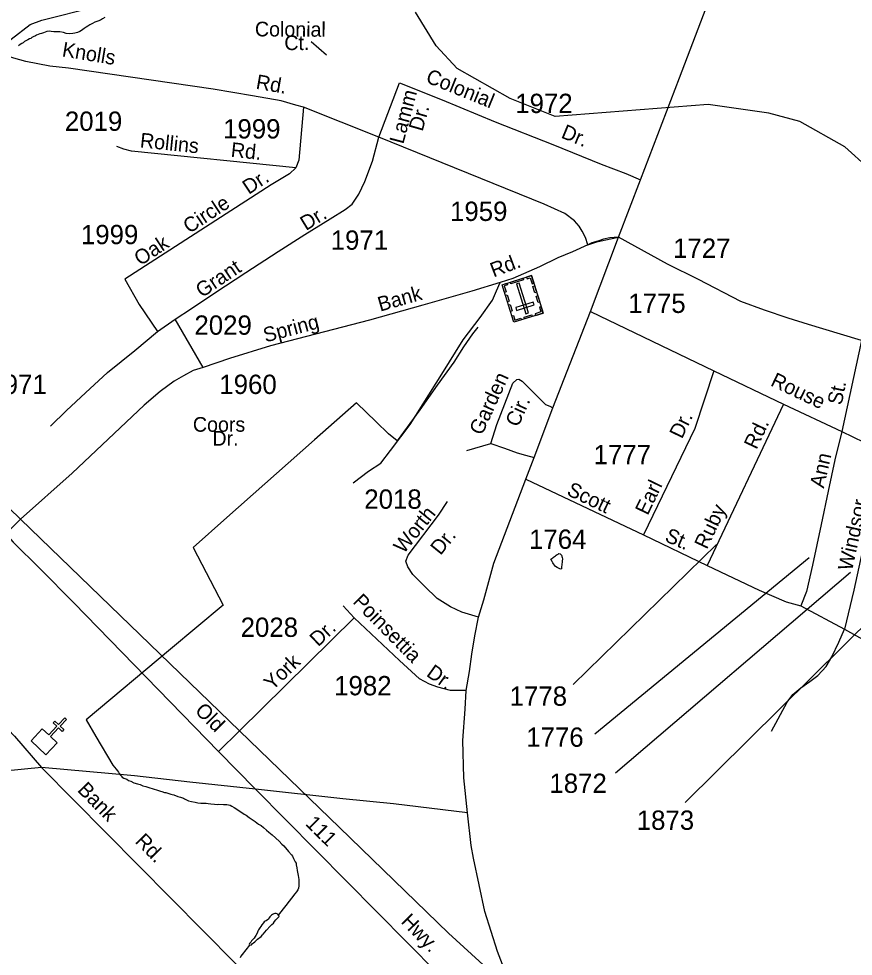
# Model space of a CAD drawing. Extents: x 2260773 to 2342389, y 552869 to 618546.
# Drawn here: x 2316600 to 2322004, y 569925 to 575994 of the extents above; entities that cross this region are included whole.
import ezdxf

# ---------------------------------------------------------------- set-up
doc = ezdxf.new("R2010")
doc.units = 0
for name, color, linetype in [('Exist Boundary Political Urban Extension UEB', 7, 'Continuous'), ('Exist Cultural Cemetery CELL', 7, 'Continuous'), ('Exist Cultural Church CELL', 7, 'Continuous'), ('Exist Hydrographic Misc Water Feature', 7, 'Continuous'), ('Exist Road Non-System Type 51', 7, 'Continuous'), ('Exist Road Non-System Type 51 Label', 7, 'Continuous'), ('Exist Road Primary NC Attributed', 7, 'Continuous'), ('Exist Road Secondary Type 51 Attributed', 7, 'Continuous'), ('Exist Road Secondary Type 51 Label', 7, 'Continuous'), ('Exist Road Secondary Type 51 Number Label', 7, 'Continuous')]:
    doc.layers.add(name, color=color, linetype=linetype)

msp = doc.modelspace()

# ---------------------------------------------------------------- linework, layer by layer
at = {"layer": 'Exist Boundary Political Urban Extension UEB'}
for p, q in [((2315604, 573728.1), (2316611.8, 572753.6)), ((2316611.8, 572753.6), (2318029.1, 571383.1)), ((2318029.1, 571383.1), (2318676.1, 570757.5))]:
    msp.add_line(p, q, dxfattribs=at)
msp.add_lwpolyline([(2318676.1, 570757.5), (2319383.1, 570073.9), (2319806.8, 569688.8)], dxfattribs=at)
at = {"layer": 'Exist Cultural Cemetery CELL'}
for points in [[(2319995.8, 574088.4), (2319805.9, 574028.7), (2319729.6, 574271.7), (2319919.5, 574331.3)], [(2319888, 574321.4), (2319891.4, 574310.4), (2319912.4, 574317), (2319924.5, 574278.5), (2319935.2, 574281.8), (2319919.6, 574331.3)], [(2319761.2, 574281.6), (2319764.6, 574270.6), (2319743.7, 574264), (2319755.8, 574225.5), (2319745.2, 574222.2), (2319729.6, 574271.7)], [(2319868.2, 574303.2), (2319787.2, 574277.7), (2319783.8, 574288.6), (2319864.7, 574314)], [(2319883.1, 574083.7), (2319900.9, 574089.3), (2319840.1, 574282.8), (2319822.3, 574277.2)], [(2319940.5, 574264.6), (2319953.5, 574223.3), (2319942.6, 574219.9), (2319929.7, 574261.2)], [(2319762.1, 574206.1), (2319775.1, 574164.8), (2319764.2, 574161.4), (2319751.2, 574202.7)], [(2319936.5, 574141.1), (2319930.9, 574158.9), (2319818.6, 574123.6), (2319824.2, 574105.8)], [(2319960.7, 574200.5), (2319973.6, 574159.2), (2319962.8, 574155.8), (2319949.8, 574197.1)], [(2319781.8, 574143.2), (2319794.8, 574101.9), (2319784, 574098.5), (2319771, 574139.8)], [(2319982.9, 574129.7), (2319972, 574126.3), (2319981.7, 574095.6), (2319943, 574083.5), (2319946.3, 574072.9), (2319995.8, 574088.4)], [(2319792.9, 574070.1), (2319803.7, 574073.5), (2319813.3, 574042.8), (2319852, 574055), (2319855.4, 574044.3), (2319805.8, 574028.8)], [(2319925.2, 574066.2), (2319875.7, 574050.7), (2319872.3, 574061.6), (2319921.8, 574077.1)]]:
    msp.add_lwpolyline(points, close=True, dxfattribs=at)
at = {"layer": 'Exist Cultural Church CELL'}
msp.add_lwpolyline([(2316752.3, 571396.4), (2316794, 571357.7), (2316845.9, 571413.4), (2316822.5, 571435.2), (2316833.3, 571446.9), (2316856.8, 571425.1), (2316897.7, 571469.2), (2316909.5, 571458.2), (2316868.5, 571414.2), (2316891.9, 571392.4), (2316881, 571380.7), (2316857.6, 571402.5), (2316805.8, 571346.8), (2316847.9, 571307.4), (2316775.4, 571229.5), (2316679.8, 571318.4)], close=True, dxfattribs=at)
at = {"layer": 'Exist Hydrographic Misc Water Feature'}
for points in [[(2313734.3, 573269.6), (2313691.2, 573409), (2313688.4, 573609.2), (2313769.4, 573884.7), (2313850.4, 574052.1), (2313973.2, 574214.6), (2314451.4, 574716.3), (2314608.2, 574853.8), (2314699.3, 574919.9), (2314765.3, 574971.8), (2315021.2, 575182.3), (2315261.3, 575316.7), (2316042.3, 575630.7), (2316170.4, 575687.9), (2316365.9, 575763.4), (2316423.1, 575787.4), (2316496.3, 575825.2), (2316551.1, 575861.8), (2316674.6, 575955.6), (2316748.9, 575985.4), (2317093.3, 576070), (2317391.4, 576239.6), (2317465.4, 576314.7)], [(2324449.5, 575149.6), (2324425.5, 575056.7), (2324197.5, 574588.1), (2324132.5, 574496.9), (2323998.4, 574478.4), (2322632.5, 574482.2), (2322515.5, 574546.4), (2322355.5, 574710.6), (2322287.4, 574835.9), (2322102.5, 575025.3), (2321950.3, 575163.6), (2321657.5, 575328.9), (2321457.4, 575383.2), (2321065.3, 575439.5), (2320074.3, 575360.1), (2319781.3, 575476.3), (2319438.4, 575672.4), (2319303.3, 575817.9), (2319168.4, 576035.6)], [(2317158.3, 576001.5), (2317142.1, 575993.4), (2317128.3, 575984.9), (2317112.3, 575978.8), (2317092.2, 575970.4), (2317076.6, 575962.6), (2317060.7, 575954.1), (2317046.7, 575946.1), (2317036.7, 575939.9), (2317023.1, 575929.8), (2317006.9, 575917.6), (2316995, 575911.7), (2316981.3, 575905.6), (2316963, 575901.1), (2316949.1, 575899.1), (2316931.3, 575896.9), (2316907.5, 575898.5), (2316888.8, 575904.6), (2316866.9, 575908.3), (2316849, 575908.1), (2316827.3, 575909.8), (2316809.3, 575911.6), (2316799, 575913.6), (2316782.8, 575911.6), (2316771.1, 575907.3), (2316761.1, 575903.1), (2316747.3, 575899.1), (2316737.3, 575894.9), (2316725.4, 575890.6), (2316715.3, 575886.5), (2316707.6, 575882.8), (2316693.8, 575876.3), (2316685.4, 575872.3), (2316678, 575866.1), (2316670, 575864.1), (2316659.6, 575858), (2316649.7, 575851.7), (2316638, 575845.8), (2316627.8, 575837.6), (2316619.8, 575833.5), (2316608.3, 575827.6), (2316598.5, 575819.3)], [(2319572.3, 573996.6), (2319538.9, 573954.2), (2319479.9, 573869.4), (2319417.1, 573771), (2319308.6, 573621.9), (2319196.7, 573462.7), (2319050.5, 573261.2), (2318994.3, 573306.6), (2318915.4, 573383.8), (2318786, 573508.3), (2318514.7, 573267.3), (2317946.3, 572765.6), (2317728.7, 572571.3), (2317924.3, 572197.6), (2317581.9, 571912.1), (2317036.9, 571454.4), (2317098.2, 571347), (2317210.1, 571162.3), (2317230.6, 571136.5), (2317240.1, 571125), (2317244.8, 571117), (2317250.5, 571108.8), (2317258.9, 571097), (2317262.8, 571093.1), (2317268.8, 571085.3), (2317281.1, 571077.4), (2317299.1, 571071.4), (2317311, 571063.6), (2317325, 571057.9), (2317345.5, 571047.9), (2317369.3, 571040.2), (2317385.3, 571036.6), (2317403.5, 571028.6), (2317423.4, 571022.8), (2317441.4, 571017.2), (2317469.5, 571009.3), (2317497.6, 570999.8), (2317511.6, 570995.7), (2317517.9, 570993.9), (2317525.7, 570991.9), (2317543.8, 570986), (2317551.8, 570984.4), (2317583.9, 570974.7), (2317594, 570972.8), (2317603.8, 570968.8), (2317629.9, 570959.2), (2317647.9, 570955.3), (2317660, 570951.4), (2317666.2, 570949.3), (2317674.2, 570943.6), (2317686.3, 570937.8), (2317698.6, 570931.9), (2317718.3, 570926.1), (2317742.5, 570922.4), (2317760.5, 570918.5), (2317778.3, 570916.6), (2317794.3, 570915), (2317812.6, 570915.1), (2317826.3, 570913), (2317844.4, 570911.5), (2317866.5, 570909.4), (2317884.6, 570908), (2317896.2, 570909.8), (2317926.2, 570908.2), (2317930.5, 570908.3), (2317946.3, 570906.4), (2317958.4, 570904.5), (2317968.6, 570902.6), (2317980.5, 570897.1), (2317994.9, 570888.9), (2318038.8, 570859.6), (2318059.1, 570845.6), (2318073, 570837.8), (2318091.5, 570824), (2318111.3, 570810.5), (2318131.6, 570796.6), (2318151.5, 570781), (2318169.8, 570770.9), (2318183.9, 570759), (2318204, 570741.5), (2318220, 570727.7), (2318240.3, 570711.7), (2318286.9, 570670.1), (2318303.3, 570650.7), (2318315.4, 570638.7), (2318347.2, 570603.1), (2318365.6, 570581.3), (2318372, 570573.4), (2318380, 570557.2), (2318390.2, 570535.4), (2318396.2, 570527.6), (2318396.2, 570517.4), (2318400.7, 570497.8), (2318403.1, 570479.5), (2318408.9, 570447.8), (2318413.4, 570421.6), (2318413.4, 570415.9), (2318413.8, 570405.7), (2318413.8, 570397.6), (2318413.8, 570387.9)], [(2320046, 572496.2), (2320058.1, 572504.6), (2320063.8, 572508.6), (2320070, 572512.5), (2320075.7, 572516.5), (2320079.8, 572520.7), (2320086.2, 572524.7), (2320091.9, 572528.7), (2320097.9, 572531), (2320105.9, 572529), (2320113.9, 572520.9), (2320118, 572506.9), (2320120.2, 572496.9), (2320118.2, 572483), (2320116.5, 572457.3), (2320114.9, 572447), (2320115.1, 572433.1), (2320108.8, 572430.9), (2320098.7, 572434.8), (2320087, 572440.6), (2320074.7, 572448.6), (2320068.4, 572456.4), (2320062.4, 572464.6), (2320058.3, 572472.5), (2320054.4, 572480.4), (2320046, 572496.2)], [(2318413.8, 570387.9), (2318413.8, 570379.8), (2318412.2, 570365.8), (2318408.1, 570355.9), (2318398.4, 570341.6), (2318388.4, 570329.7), (2318329.3, 570253), (2318279.9, 570190.7)], [(2318279.9, 570190.7), (2318277.8, 570194.6), (2318273.9, 570198.5), (2318266.2, 570202.5), (2318258, 570202.1), (2318251.6, 570200.2), (2318243.8, 570196.1), (2318236, 570190), (2318226.2, 570180.1), (2318222.3, 570173.8), (2318216.1, 570165.8), (2318210.4, 570161.8), (2318202.2, 570153.7), (2318196.4, 570151.7), (2318190.1, 570147.4), (2318184.5, 570141.4), (2318174.5, 570127.5), (2318166.9, 570117.3), (2318160.8, 570109.2), (2318153, 570095), (2318149.1, 570087.1), (2318143.3, 570075), (2318135.5, 570059.1), (2318131.4, 570052.8), (2318123.6, 570041), (2318113.8, 570030.7), (2318107.7, 570024.8), (2318102.1, 570016.7), (2318094.1, 570006.5), (2318092.3, 570000.8), (2318094.1, 569996.4)], [(2318094.1, 569996.4), (2318106.4, 569998.7), (2318114, 570006.8), (2318119.7, 570012.9), (2318128, 570018.9), (2318135.7, 570025), (2318145.6, 570035.3), (2318153.8, 570041.4), (2318161.8, 570045.5), (2318169.4, 570053.6), (2318177.4, 570063.3), (2318183.3, 570067.8), (2318205.1, 570093.7), (2318229, 570120.1), (2318238.7, 570130), (2318248.5, 570140.2), (2318256.5, 570150.4), (2318264.1, 570160.2), (2318270.3, 570166.2), (2318286, 570182.4), (2318283.8, 570188.5), (2318279.9, 570190.7)], [(2318094.1, 569996.4), (2318047, 569936.2), (2318039, 569926.1), (2318033.2, 569914)]]:
    msp.add_lwpolyline(points, dxfattribs=at)
at = {"layer": 'Exist Road Non-System Type 51'}
msp.add_line((2319500.8, 573198.2), (2319655.9, 573243.3), dxfattribs=at)
for points in [[(2320285.9, 574530.6), (2320343.7, 574549.1), (2320402.2, 574563.4), (2320483.6, 574580.6)], [(2318764.6, 572989.6), (2318864.1, 573064.3), (2318945, 573117.2), (2319007.2, 573198.2), (2319134.7, 573366.3), (2319340.1, 573693.1), (2319476.9, 573914.1), (2319588.9, 574060.4), (2319666.7, 574172.4), (2319694.7, 574231.6), (2319716.4, 574286.8)], [(2319655.9, 573243.3), (2319696.6, 573366.8), (2319800, 573634.5), (2319825.2, 573658.2), (2319838.5, 573659.7), (2319860.6, 573647.8), (2319970, 573536.9), (2320011.4, 573497), (2320038, 573485.1), (2320059.4, 573475.5)], [(2319655.9, 573243.3), (2319744.6, 573213.7), (2319827.4, 573184.2), (2319882.1, 573169.4), (2319938.2, 573153.1)], [(2321474.1, 571382.3), (2321574.8, 571568.7), (2321613.3, 571620.2), (2321664.7, 571663), (2321723.6, 571702.7), (2321775, 571743.4), (2321828.6, 571801.2), (2321865, 571863.4), (2321909.9, 571957.7), (2321946.3, 572041.2)]]:
    msp.add_lwpolyline(points, dxfattribs=at)
at = {"layer": 'Exist Road Non-System Type 51 Label'}
msp.add_lwpolyline([(2318492.7, 575846.6), (2318592.7, 575759.1)], dxfattribs=at)
at = {"layer": 'Exist Road Primary NC Attributed'}
for p, q in [((2320483.6, 574580.6), (2320627.1, 574951.3)), ((2320301.9, 574098.8), (2320483.6, 574580.6))]:
    msp.add_line(p, q, dxfattribs=at)
for points in [[(2320627.1, 574951.3), (2320879, 575610.6), (2321086, 576157.7), (2321195.3, 576464.1), (2321354.4, 576990.5), (2321470.8, 577377), (2321565, 577689.8), (2321628.4, 577901.8), (2321664.2, 578022), (2321741.3, 578283.4)], [(2319882.8, 573013.4), (2319938.2, 573153.1), (2320059.4, 573475.5), (2320301.9, 574098.8)], [(2319578, 572119.7), (2319612.4, 572233.2), (2319677.4, 572469.1), (2319882.8, 573013.4)], [(2319498.1, 571645), (2319518.1, 571769.2), (2319533.6, 571880.1), (2319553.6, 571999.9), (2319578, 572119.7)], [(2319505.1, 570854.3), (2319482.6, 571079.3), (2319476, 571321.1), (2319491.5, 571525.2), (2319498.1, 571645)], [(2316748, 571146.5), (2316260.9, 571098.5), (2314939.2, 570915.4)], [(2318134, 571007.6), (2317707.5, 571052.7), (2317348.5, 571093.9), (2316748, 571146.5)], [(2319505.1, 570854.3), (2319027.2, 570911.5), (2318698.8, 570943.5), (2318134, 571007.6)], [(2319869.5, 569550.6), (2319832.6, 569628.9), (2319806.8, 569688.8), (2319776.6, 569758.8), (2319699.8, 569955.2), (2319617.2, 570215), (2319544.7, 570560.1), (2319529.2, 570642.2), (2319505.1, 570854.3)]]:
    msp.add_lwpolyline(points, dxfattribs=at)
at = {"layer": 'Exist Road Secondary Type 51 Attributed'}
for p, q in [((2318931.7, 575226.3), (2319065.9, 575577.7)), ((2318931.7, 575226.3), (2318444.2, 575421.3)), ((2320301.9, 574098.8), (2321101.8, 573714.1)), ((2317497.6, 573968.4), (2317613.3, 574049.9)), ((2317794.6, 573735.6), (2317613.3, 574049.9)), ((2322057.7, 573909.8), (2321930.3, 573321.6)), ((2321101.8, 573714.1), (2321551.5, 573497.7)), ((2321551.5, 573497.7), (2321058.9, 572454.2)), ((2321551.5, 573497.7), (2321930.3, 573321.6)), ((2321930.3, 573321.6), (2322200.1, 573190.9)), ((2319882.8, 573013.4), (2320644.5, 572652.4)), ((2320644.5, 572652.4), (2321058.9, 572454.2)), ((2321664.7, 572192.3), (2321946.3, 572041.2)), ((2317894.1, 571250.1), (2318134, 571007.6))]:
    msp.add_line(p, q, dxfattribs=at)
for points in [[(2318444.2, 575421.3), (2318393.5, 575434.9), (2318299.2, 575461.9), (2318112.8, 575494), (2317858.7, 575537.1), (2316923, 575673.4), (2316801.7, 575686.3), (2316645.2, 575716.4), (2316567.6, 575738.2), (2316509.4, 575757.6), (2316462.1, 575775.8), (2316382, 575815.9), (2316294.7, 575874.2), (2316219.5, 575938.5), (2316132.2, 576024.7)], [(2319065.9, 575577.7), (2319341.4, 575467.7), (2319685.5, 575326.3), (2320058.1, 575180.6), (2320371.5, 575052.7), (2320531.4, 574991.3), (2320627.1, 574951.3)], [(2318444.2, 575421.3), (2318413.5, 575077.7), (2318394.9, 575027.7)], [(2317613.3, 574049.9), (2317718.9, 574118.4), (2317869.5, 574219.1), (2318070.8, 574352), (2318280.7, 574486.3), (2318453.4, 574597.7), (2318616.9, 574698.4), (2318712.6, 574758.4), (2318759.7, 574792.7), (2318801.1, 574857), (2318841.8, 574940.6), (2318891.7, 575070.6), (2318931.7, 575226.3)], [(2320285.9, 574530.6), (2320269.4, 574577.7), (2320249.4, 574618.4), (2320228, 574650.6), (2320198, 574684.9), (2320135.9, 574732), (2320002.5, 574793.4), (2318931.7, 575226.3)], [(2318394.9, 575027.7), (2317329.9, 575136.3), (2317281.3, 575149.1), (2317235.7, 575166.3)], [(2318394.9, 575027.7), (2318353.5, 574990.6), (2318233.6, 574917.7), (2317286.3, 574308.4), (2317379.1, 574144.1), (2317497.6, 573968.4)], [(2320483.6, 574580.6), (2320427.1, 574574.4), (2320386.1, 574566.1), (2320355.5, 574555.7), (2320310.4, 574542.2), (2320285.9, 574530.6)], [(2322057.7, 573909.8), (2321921.7, 573951.6), (2321714, 574013.7), (2321582.9, 574056.3), (2321430.1, 574106.3), (2321275, 574163.7), (2321002.2, 574305.7), (2320801.2, 574405.6), (2320483.6, 574580.6)], [(2320285.9, 574530.6), (2320186.6, 574484.9), (2320091, 574444.9), (2319972.5, 574387.7), (2319798.7, 574312.7), (2319716.4, 574286.8), (2319534.9, 574229.9), (2319217.2, 574139.1), (2318870.3, 574042), (2318229.3, 573876.3), (2317965.2, 573793.4), (2317794.6, 573735.6)], [(2316805.2, 573357), (2316909.4, 573457), (2317032.2, 573572.7), (2317173.6, 573704.1), (2317352, 573845.6), (2317497.6, 573968.4)], [(2317794.6, 573735.6), (2317730.3, 573717), (2317667.5, 573681.3), (2317606.1, 573648.4), (2317516.2, 573579.9), (2317412, 573492.7), (2316946.6, 573051.3), (2316611.8, 572753.6), (2316605.3, 572747.8), (2316516.1, 572659.8)], [(2321101.8, 573714.1), (2320977.5, 573341.3), (2320644.5, 572652.4)], [(2321930.3, 573321.6), (2321885.3, 573137.3), (2321840.3, 572935.9), (2321795.4, 572719.4), (2321739.7, 572455.9), (2321701.1, 572286.6), (2321664.7, 572192.3)], [(2322200.1, 573190.9), (2322098.4, 572711.9), (2322008.4, 572294.1), (2321946.3, 572041.2)], [(2319578, 572119.7), (2319469.3, 572153), (2319396.2, 572186.2), (2319309.7, 572241.7), (2319227.7, 572321.6), (2319152.3, 572397), (2319119, 572445.8), (2319105.7, 572483.5), (2319121.3, 572521.2), (2319318.6, 572780.8), (2319377.4, 572868)], [(2316516.1, 572659.8), (2316487.6, 572608.9), (2316330.2, 572327.4), (2316269.5, 572220.5), (2316243.5, 572153.5), (2316223, 572081), (2316208.2, 571991.7), (2316210, 571928.5), (2316219.3, 571852.2), (2316232.3, 571788.9), (2316256.5, 571723.8), (2316277, 571680.3), (2316311.2, 571629.9), (2316347.1, 571584), (2316572.7, 571349.7), (2316748, 571146.5)], [(2316516.1, 572659.8), (2316564.4, 572605.2), (2316737.9, 572432.8), (2316955.6, 572212.1), (2317894.1, 571250.1)], [(2321058.9, 572454.2), (2321395.1, 572295.6), (2321568.6, 572218.5), (2321664.7, 572192.3)], [(2318772.1, 572115.3), (2318701.5, 572193.5)], [(2318772.1, 572115.3), (2318029.1, 571383.1), (2317894.1, 571250.1)], [(2319498.1, 571645), (2319444.9, 571645), (2319396.2, 571645), (2319313.4, 571666.9), (2319258.7, 571687.1), (2319194.4, 571720.4), (2319064.7, 571839.1), (2318772.1, 572115.3)], [(2321946.3, 572041.2), (2322083.4, 571966.2), (2322173.3, 571919.1), (2322226.9, 571906.2)], [(2316748, 571146.5), (2318841.8, 569031.7), (2319283.7, 568579.1)], [(2318134, 571007.6), (2319507.4, 569616.1), (2319565.8, 569566.8), (2319629.7, 569538.8), (2319696.2, 569527.7), (2319771.4, 569525.5), (2319869.5, 569550.6), (2319869.5, 569550.6)]]:
    msp.add_lwpolyline(points, dxfattribs=at)
at = {"layer": 'Exist Road Secondary Type 51 Number Label'}
for p, q in [((2321119.1, 572590.3), (2320189.6, 571684.5)), ((2321717.7, 572503.7), (2320331.4, 571361.5)), ((2321985.5, 572409.2), (2320465.3, 571109.5)), ((2322284.9, 572275.3), (2320914.3, 570920.4))]:
    msp.add_line(p, q, dxfattribs=at)

# ---------------------------------------------------------------- texts
at = {"layer": 'Exist Road Non-System Type 51 Label'}
for s, rotation, p in [('Colonial', 359.62729, (2318129, 575879.7)), ('Ct.', 0.06797, (2318319.8, 575790.6)), ('Garden', 65.38859, (2319599.3, 573291.8)), ('Cir.', 65.38859, (2319833.1, 573344.8))]:
    msp.add_text(s, height=95, rotation=rotation, dxfattribs=at).set_placement(p)
at = {"layer": 'Exist Road Secondary Type 51 Label'}
for s, rotation, p in [('Knolls', 350.53448, (2316876.2, 575750.8)), ('Rd.', 350.22887, (2318131.3, 575540.8)), ('Colonial ', 337.9712, (2319229.5, 575584.6)), ('Lamm', 75.18809, (2319090, 575178.2)), ('Dr.', 74.12432, (2319214.1, 575260)), ('Dr.', 337.51556, (2320106.2, 575225.6)), ('Rollins', 354.02667, (2317381.8, 575161.6)), ('Rd.', 354.02667, (2317970.1, 575100.1)), ('Dr.', 33.33493, (2318088.6, 574853)), ('Circle', 33.33493, (2317704.1, 574600.1)), ('Dr.', 31.56629, (2318459.7, 574618.9)), ('Oak', 33.33493, (2317386.8, 574391.3)), ('Rd.', 20.75541, (2319674.4, 574318.2)), ('Grant', 33.84946, (2317786, 574184.6)), ('Bank', 15.85672, (2318940, 574097.2)), ('Spring', 14.81879, (2318197.4, 573897.6)), ('Rouse', 334.57634, (2321462.3, 573621.5)), ('St.', 78.58641, (2321928.5, 573488.9)), ('Dr.', 64.17301, (2320894.1, 573269.6)), ('Rd.', 64.62914, (2321377.2, 573200.3)), ('Ann', 77.30816, (2321813.4, 572950.6)), ('Earl', 64.17301, (2320672.3, 572774.2)), ('Scott', 334.58668, (2320142.4, 572913.7)), ('Windsor', 77.75783, (2321996.1, 572415.5)), ('Worth', 51.03066, (2319092.3, 572525.5)), ('Ruby', 64.62914, (2321056, 572553.9)), ('St.', 336.59698, (2320777.5, 572613.8)), ('Dr.', 51.03066, (2319330.9, 572515.8)), ('Poinsettia', 314.65218, (2318757.2, 572214.8)), ('Dr.', 43.6142, (2318539, 571924.6)), ('York', 43.6142, (2318241.7, 571641)), ('Dr.', 324.62281, (2319233.6, 571743.1)), ('Old', 314.95518, (2317735.5, 571508.7)), ('Bank', 314.51753, (2316974.9, 570996.6)), ('111', 315.059, (2318451.9, 570778.2)), ('Rd.', 314.51753, (2317348.3, 570664.2)), ('Hwy.', 314.30871, (2319069.3, 570144.4))]:
    msp.add_text(s, height=95, rotation=rotation, dxfattribs=at).set_placement(p)
for s, p in [('Coors', (2317727.6, 573320.3)), ('Dr.', (2317854.1, 573229.9))]:
    msp.add_text(s, height=95, dxfattribs=at).set_placement(p)
at = {"layer": 'Exist Road Secondary Type 51 Number Label'}
for s, p in [('1972', (2319814.9, 575383.2)), ('2019', (2316898.5, 575267.9)), ('1999', (2317923.1, 575218.4)), ('1959', (2319392.7, 574684.7)), ('1999', (2317002.4, 574534.3)), ('1971', (2318620.1, 574498.3)), ('1727', (2320837, 574445.9)), ('1775', (2320546.7, 574089.1)), ('2029', (2317737.6, 573948.1)), ('1971', (2316409.5, 573564.4)), ('1960', (2317898.8, 573564.6)), ('1777', (2320322.1, 573109.7)), ('2018', (2318837.5, 572821.8)), ('1764', (2319904.3, 572562.1)), ('2028', (2318036.7, 571992.2)), ('1982', (2318642.2, 571614.1)), ('1778', (2319778.7, 571546.5)), ('1776', (2319886, 571280.8)), ('1872', (2320036.1, 570982.5)), ('1873', (2320601.7, 570743.3))]:
    msp.add_text(s, height=125, dxfattribs=at).set_placement(p)

doc.saveas('drawing.dxf')
